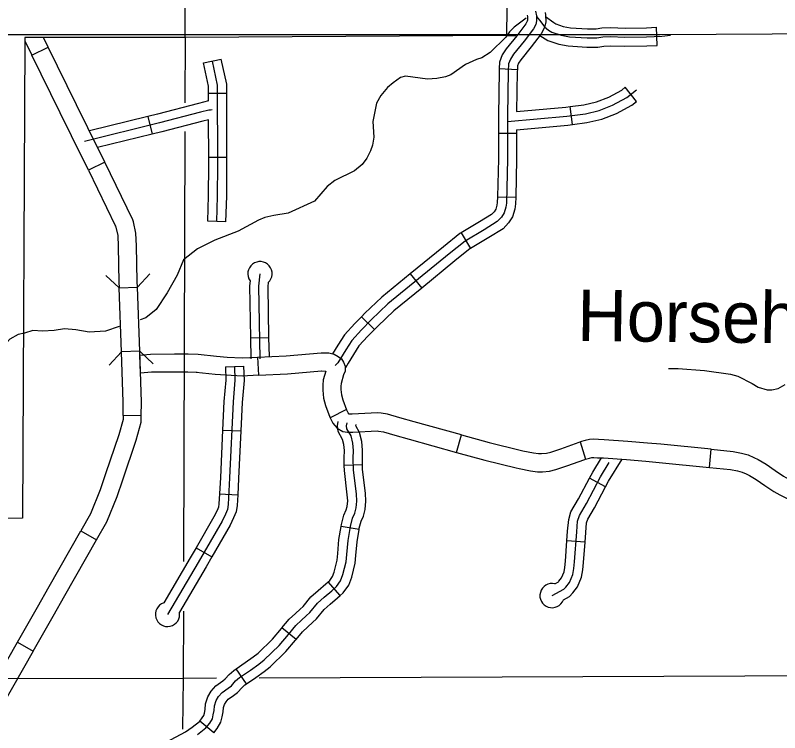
# Model space of a CAD drawing. Extents: x 1374139 to 1377472, y 1168351 to 1170484.
# Drawn here: x 1375895 to 1376021, y 1168867.4 to 1168985.7 of the extents above; entities that cross this region are included whole.
import ezdxf

# ---------------------------------------------------------------- set-up
doc = ezdxf.new("R2010")
doc.units = 0
doc.layers.add('Default', color=7, linetype='Continuous')

msp = doc.modelspace()

# ---------------------------------------------------------------- linework, layer by layer
at = {"layer": 'Default'}
for p, q in [((1375922.99, 1168982), (1375923.67, 1169140.31)), ((1376000.81, 1168980.71), (1376000.68, 1168983.71)), ((1375543.6, 1168982.49), (1376001.26, 1168982.5)), ((1375897.74, 1168979.08), (1375900.43, 1168980.41)), ((1375974.76, 1168976.9), (1375977.75, 1168976.75)), ((1375997.38, 1168971.45), (1375995.53, 1168973.81)), ((1375929.85, 1168972.78), (1375926.85, 1168972.77)), ((1375986.84, 1168967.66), (1375986.43, 1168970.63)), ((1375916.86, 1168969.01), (1375917.58, 1168966.09)), ((1375974.62, 1168966.26), (1375977.62, 1168966.26)), ((1375929.89, 1168962.22), (1375926.89, 1168962.21)), ((1375909.74, 1168961.45), (1375907.05, 1168960.13)), ((1375974.47, 1168955.74), (1375977.47, 1168955.67)), ((1375929.72, 1168951.61), (1375926.72, 1168951.71)), ((1375911.53, 1168950.93), (1375911.53, 1168950.96)), ((1375968.48, 1168949.8), (1375970.01, 1168947.22)), ((1375960.09, 1168943.03), (1375961.99, 1168940.71)), ((1375912.12, 1168940.72), (1375915.12, 1168940.83)), ((1375952.04, 1168935.96), (1375954.18, 1168933.86)), ((1375933.76, 1168932.5), (1375936.76, 1168932.55)), ((1375915.64, 1168926.65), (1375915.53, 1168929.65)), ((1375934.93, 1168929.32), (1375935.07, 1168926.32)), ((1375929.63, 1168927.71), (1375932.63, 1168927.82)), ((1375949.57, 1168920.67), (1375946.9, 1168919.3)), ((1375949.57, 1168920.67), (1375949.57, 1168920.67)), ((1375915.77, 1168919.64), (1375912.78, 1168919.69)), ((1375929.17, 1168917.29), (1375932.17, 1168917.15)), ((1375967.73, 1168913.61), (1375968.53, 1168916.51)), ((1375988.11, 1168915.35), (1375988.99, 1168912.48)), ((1375999.17, 1168915.14), (1375999.17, 1168915.14)), ((1376009.4, 1168911.13), (1376009.7, 1168914.12)), ((1375952.23, 1168911.53), (1375949.23, 1168911.46)), ((1375992.29, 1168907.95), (1375989.64, 1168909.35)), ((1375928.66, 1168906.76), (1375931.66, 1168906.59)), ((1375951.66, 1168900.89), (1375948.69, 1168901.37)), ((1375905.79, 1168900.66), (1375908.4, 1168899.18)), ((1375988.9, 1168898.81), (1375985.9, 1168899.03)), ((1375924.8, 1168897.87), (1375927.4, 1168896.37)), ((1375948.54, 1168890.01), (1375946.57, 1168892.27)), ((1375941.27, 1168882.74), (1375938.95, 1168884.65)), ((1375895.35, 1168882.31), (1375897.96, 1168880.82)), ((1375933.12, 1168875.46), (1375931.43, 1168877.94)), ((1375927.7, 1168867.38), (1375925.4, 1168869.31))]:
    msp.add_line(p, q, dxfattribs=at)
for points in [[(1375976.05, 1168991.37), (1375975.98, 1168982.34), (1375922.99, 1168982), (1375899.65, 1168982)], [(1375980.76, 1168986.36), (1375980.88, 1168985.62), (1375980.91, 1168984.75), (1375980.79, 1168984.19), (1375980.4, 1168983.44), (1375978.86, 1168981.39), (1375977.1, 1168979.25), (1375976.6, 1168978.47), (1375976.3, 1168977.67), (1375976.24, 1168976.48), (1375976.12, 1168969.08), (1375976.12, 1168962), (1375975.94, 1168954.69), (1375975.85, 1168954.04), (1375975.55, 1168953.09), (1375975.11, 1168952.37), (1375974.42, 1168951.66), (1375972.28, 1168950.32), (1375969.13, 1168948.44), (1375966.51, 1168946.36), (1375956.42, 1168938.08), (1375953.68, 1168935.49), (1375952.04, 1168933.82), (1375950.44, 1168932.07), (1375949.46, 1168930.52), (1375948.59, 1168929.09), (1375948.18, 1168928.4), (1375947.88, 1168928.11), (1375947.7, 1168927.91)], [(1375979.35, 1168985.68), (1375979.39, 1168985.47), (1375979.41, 1168984.88), (1375979.37, 1168984.7), (1375979.13, 1168984.25), (1375977.68, 1168982.32), (1375975.89, 1168980.13), (1375975.25, 1168979.15), (1375974.81, 1168977.97), (1375974.76, 1168976.9)], [(1375982.31, 1168986.16), (1375982.38, 1168985.76), (1375982.42, 1168984.62), (1375982.22, 1168983.68), (1375981.68, 1168982.64), (1375980.04, 1168980.46), (1375978.31, 1168978.36), (1375977.94, 1168977.79), (1375977.78, 1168977.36), (1375977.75, 1168976.75)], [(1375979.21, 1168985.2), (1375977.21, 1168983.73), (1375976.45, 1168982.93), (1375975.83, 1168982.05), (1375973.29, 1168979.52), (1375971.9, 1168978.64), (1375971, 1168978.4), (1375969.22, 1168977.55), (1375966.78, 1168975.88), (1375965.89, 1168975.52), (1375964.48, 1168975.27), (1375962.94, 1168975.17), (1375959.33, 1168975.64), (1375958.51, 1168975.44), (1375957.28, 1168974.57), (1375956.36, 1168973.78), (1375955.27, 1168972.45), (1375954.52, 1168971.21), (1375953.92, 1168968.16), (1375954.1, 1168965.6), (1375953.87, 1168964.29), (1375953.54, 1168963.32), (1375952.93, 1168962.12), (1375952.17, 1168961.06), (1375950.92, 1168960.06), (1375947.64, 1168958.42), (1375946.38, 1168957.44), (1375944.34, 1168955.04), (1375939.99, 1168953.03), (1375937.6, 1168952.67), (1375936.15, 1168952.35), (1375935.1, 1168951.91), (1375931.75, 1168950.08), (1375927.9, 1168948.6), (1375925.04, 1168947.16), (1375922.72, 1168945.38), (1375921.7, 1168942.85), (1375920.05, 1168939.9), (1375918.2, 1168937.16), (1375916.51, 1168935.78), (1375915.57, 1168935.47)], [(1375980.89, 1168985.48), (1375981.59, 1168984.63), (1375982.2, 1168983.77), (1375982.89, 1168983.24), (1375983.42, 1168982.91), (1375984.94, 1168982.39), (1375986.32, 1168982.14), (1375989.23, 1168981.94), (1375990.86, 1168981.94), (1375991.83, 1168982.11), (1375993.1, 1168982.16), (1375995.48, 1168982.08), (1375999.05, 1168982.14), (1376001.56, 1168982.25), (1376002.97, 1168982.41)], [(1375982.39, 1168985.51), (1375983.75, 1168984.48), (1375984.07, 1168984.27), (1375985.32, 1168983.84), (1375986.5, 1168983.63), (1375989.28, 1168983.44), (1375990.21, 1168983.44)], [(1375990.21, 1168983.44), (1375990.73, 1168983.44), (1375991.67, 1168983.6), (1375993.09, 1168983.66), (1375995.49, 1168983.58), (1375999, 1168983.64), (1376000.68, 1168983.71)], [(1375896.58, 1168982), (1375896.57, 1168981.45), (1375897.74, 1168979.08)], [(1375900.43, 1168980.41), (1375899.65, 1168982), (1375896.58, 1168982)], [(1375922.99, 1168982), (1375922.96, 1168971.24)], [(1375975.98, 1168982.34), (1375977.48, 1168982.35)], [(1375981.47, 1168982.37), (1375982.76, 1168981.55), (1375984.56, 1168980.93), (1375986.14, 1168980.64), (1375989.18, 1168980.44), (1375990.21, 1168980.44)], [(1376001.26, 1168982.5), (1376028.96, 1168982.68)], [(1375896.57, 1168981.45), (1375896.18, 1168902.74), (1375843.04, 1168902.71), (1375842.8, 1168876.27), (1375842.34, 1168824.54)], [(1375990.21, 1168980.44), (1375990.99, 1168980.44), (1375991.99, 1168980.61), (1375993.11, 1168980.66), (1375995.46, 1168980.58), (1375999.09, 1168980.64), (1376000.81, 1168980.71)], [(1375905.1, 1168970.94), (1375900.43, 1168980.41)], [(1375902.41, 1168969.61), (1375897.74, 1168979.08)], [(1375926.85, 1168972.77), (1375926.85, 1168974), (1375926.03, 1168977.83), (1375928.96, 1168978.46)], [(1375928.22, 1168951.66), (1375928.35, 1168955.86), (1375928.39, 1168961), (1375928.35, 1168974.16), (1375927.49, 1168978.14)], [(1375929.85, 1168972.78), (1375929.85, 1168974.33), (1375928.96, 1168978.46)], [(1375974.76, 1168976.9), (1375974.74, 1168976.53), (1375974.62, 1168969.1), (1375974.62, 1168966.26)], [(1375977.75, 1168976.75), (1375977.74, 1168976.43), (1375977.63, 1168969.83)], [(1375976.12, 1168968.19), (1375985.89, 1168969.05), (1375988.95, 1168969.46), (1375991.25, 1168969.98), (1375993.43, 1168970.84), (1375995.78, 1168972.1), (1375997.39, 1168973.37)], [(1375986.43, 1168970.63), (1375988.69, 1168970.94), (1375990.81, 1168971.42), (1375992.8, 1168972.2), (1375994.96, 1168973.36), (1375995.53, 1168973.81)], [(1375926.86, 1168971.55), (1375926.85, 1168972.77)], [(1375929.89, 1168962.22), (1375929.85, 1168972.78)], [(1375909.74, 1168961.45), (1375906.97, 1168967.13), (1375905.1, 1168970.94)], [(1375926.86, 1168971.55), (1375925.19, 1168971.15), (1375918.43, 1168969.39), (1375916.86, 1168969.01)], [(1375977.63, 1168969.83), (1375985.72, 1168970.54), (1375986.43, 1168970.63)], [(1375986.84, 1168967.66), (1375989.22, 1168967.99), (1375991.69, 1168968.54), (1375994.06, 1168969.48), (1375996.61, 1168970.84), (1375997.38, 1168971.45)], [(1375907.05, 1168960.13), (1375904.28, 1168965.81), (1375902.41, 1168969.61)], [(1375927.46, 1168970.07), (1375927.19, 1168970.05), (1375926.92, 1168970.03), (1375925.55, 1168969.7), (1375918.79, 1168967.94), (1375906.4, 1168964.89)], [(1375916.86, 1168969.01), (1375907.21, 1168966.63)], [(1375926.87, 1168968.47), (1375925.91, 1168968.24), (1375919.16, 1168966.49), (1375917.58, 1168966.09)], [(1375926.89, 1168962.21), (1375926.87, 1168968.47)], [(1375977.62, 1168966.81), (1375977.62, 1168961.98), (1375977.47, 1168955.67)], [(1375977.62, 1168966.81), (1375986.05, 1168967.55), (1375986.84, 1168967.66)], [(1375917.58, 1168966.09), (1375908.56, 1168963.88)], [(1375922.94, 1168966.54), (1375922.72, 1168895.64)], [(1375974.62, 1168966.26), (1375974.62, 1168962.02), (1375974.47, 1168955.74)], [(1375926.72, 1168951.71), (1375926.85, 1168955.89), (1375926.89, 1168961.01), (1375926.89, 1168962.21)], [(1375929.72, 1168951.61), (1375929.85, 1168955.83), (1375929.89, 1168961), (1375929.89, 1168962.22)], [(1375914.46, 1168951.61), (1375914.39, 1168951.93), (1375909.74, 1168961.45)], [(1375907.05, 1168960.13), (1375911.53, 1168950.93)], [(1375974.47, 1168955.74), (1375974.44, 1168954.81), (1375974.38, 1168954.37), (1375974.18, 1168953.72), (1375973.92, 1168953.3), (1375973.47, 1168952.83), (1375971.5, 1168951.6), (1375968.48, 1168949.8)], [(1375977.47, 1168955.67), (1375977.44, 1168954.57), (1375977.32, 1168953.71), (1375976.93, 1168952.46), (1375976.3, 1168951.45), (1375975.38, 1168950.48), (1375973.06, 1168949.04), (1375970.01, 1168947.22)], [(1375915.12, 1168940.83), (1375915.08, 1168941.77), (1375914.98, 1168947.68), (1375914.87, 1168949.76), (1375914.46, 1168951.61)], [(1375911.53, 1168950.96), (1375911.88, 1168949.35), (1375911.98, 1168947.57), (1375912.08, 1168941.69), (1375912.12, 1168940.72)], [(1375968.48, 1168949.8), (1375968.27, 1168949.68), (1375965.56, 1168947.52), (1375960.09, 1168943.03)], [(1375970.01, 1168947.22), (1375969.98, 1168947.2), (1375967.45, 1168945.19), (1375961.99, 1168940.71)], [(1375912.12, 1168940.72), (1375909.92, 1168942.76)], [(1375917.16, 1168943.03), (1375915.12, 1168940.83)], [(1375935.33, 1168943.07), (1375935.11, 1168941.02), (1375935.32, 1168929.03)], [(1375960.09, 1168943.03), (1375955.43, 1168939.21), (1375952.63, 1168936.56), (1375952.04, 1168935.96)], [(1375933.7, 1168941.91), (1375933.61, 1168941.08), (1375933.76, 1168932.5)], [(1375936.68, 1168941.6), (1375936.62, 1168940.95), (1375936.76, 1168932.55)], [(1375915.51, 1168930.28), (1375912.51, 1168930.17), (1375912.12, 1168940.72)], [(1375915.51, 1168930.28), (1375915.12, 1168940.83)], [(1375961.99, 1168940.71), (1375957.41, 1168936.95), (1375954.73, 1168934.42), (1375954.18, 1168933.86)], [(1375952.04, 1168935.96), (1375950.96, 1168934.85), (1375949.24, 1168932.98), (1375948.18, 1168931.31), (1375947.3, 1168929.85)], [(1375912.11, 1168934.34), (1375909.89, 1168933.61), (1375907.19, 1168933.45), (1375904.97, 1168933.81), (1375903.09, 1168933.97), (1375901.43, 1168933.68), (1375899.49, 1168933.57), (1375897.89, 1168933.69), (1375896.52, 1168933.26), (1375895.48, 1168933.05)], [(1375895.48, 1168933.05), (1375894.12, 1168932.25), (1375893.59, 1168931.74), (1375891.91, 1168930.4), (1375890.02, 1168928.29), (1375888.59, 1168925.85), (1375887.34, 1168923.35), (1375886.92, 1168922.52), (1375886.63, 1168918.99)], [(1375954.18, 1168933.86), (1375953.13, 1168932.79), (1375951.63, 1168931.15), (1375950.73, 1168929.73), (1375949.87, 1168928.31), (1375949.43, 1168927.57)], [(1375933.76, 1168932.5), (1375933.82, 1168929.01)], [(1375936.76, 1168932.55), (1375936.82, 1168929.41)], [(1375910.47, 1168927.97), (1375912.51, 1168930.17)], [(1375912.78, 1168919.69), (1375912.81, 1168921.88), (1375912.51, 1168930.17)], [(1375915.51, 1168930.28), (1375917.7, 1168928.23)], [(1375915.77, 1168919.64), (1375915.81, 1168921.91), (1375915.51, 1168930.28)], [(1375915.53, 1168929.65), (1375917.31, 1168929.81), (1375921.26, 1168929.85), (1375923.52, 1168929.86), (1375925.13, 1168929.78)], [(1375925.13, 1168929.78), (1375928.19, 1168929.46), (1375929.91, 1168929.32), (1375932.41, 1168929.2), (1375934.93, 1168929.32)], [(1375934.93, 1168929.32), (1375939.66, 1168929.55), (1375945.39, 1168930.03), (1375945.57, 1168930.03)], [(1375945.57, 1168930.03), (1375946.68, 1168930), (1375947.54, 1168929.79), (1375948.23, 1168929.44), (1375948.76, 1168929.01), (1375949.12, 1168928.51), (1375949.35, 1168927.8), (1375949.35, 1168926.98), (1375949.12, 1168926.38), (1375948.71, 1168924.98), (1375948.67, 1168924.55), (1375948.67, 1168924), (1375948.76, 1168923.11), (1375948.99, 1168922.26), (1375949.6, 1168920.61), (1375949.57, 1168920.67)], [(1375931.13, 1168927.76), (1375931.21, 1168925.5), (1375930.89, 1168921.92), (1375930.31, 1168909.39), (1375930.06, 1168905.01), (1375929.96, 1168904.19), (1375929.63, 1168903.43), (1375929.08, 1168902.28), (1375925.14, 1168895.47), (1375920.09, 1168886.89)], [(1375929.63, 1168927.71), (1375929.71, 1168925.54), (1375929.39, 1168922.02), (1375929.17, 1168917.29)], [(1375932.63, 1168927.82), (1375932.72, 1168925.46), (1375932.38, 1168921.82), (1375932.17, 1168917.15)], [(1375924.98, 1168926.78), (1375923.45, 1168926.86), (1375921.28, 1168926.85), (1375917.46, 1168926.81), (1375915.64, 1168926.65)], [(1375935.07, 1168926.32), (1375932.41, 1168926.2), (1375929.72, 1168926.33), (1375927.92, 1168926.47), (1375924.81, 1168926.8)], [(1375935.07, 1168926.32), (1375939.86, 1168926.56), (1375945.49, 1168927.03), (1375945.5, 1168927.03)], [(1375945.5, 1168927.03), (1375946.18, 1168927.01), (1375945.75, 1168925.56), (1375945.67, 1168924.71), (1375945.67, 1168923.84), (1375945.8, 1168922.56), (1375946.14, 1168921.33), (1375946.85, 1168919.39), (1375946.9, 1168919.3)], [(1376002.64, 1168927.44), (1376004.22, 1168927.44), (1376008.57, 1168927.09), (1376012.86, 1168926.49), (1376014.05, 1168926.16), (1376016.46, 1168924.99), (1376017.43, 1168924.35), (1376018.91, 1168923.91), (1376019.67, 1168923.91), (1376020.7, 1168924.15), (1376021.86, 1168924.81)], [(1375958.36, 1168919.33), (1375956.37, 1168919.89), (1375955.31, 1168920.09), (1375954.71, 1168920.15), (1375950.54, 1168919.93), (1375950.02, 1168919.93), (1375949.86, 1168920.12), (1375949.57, 1168920.67)], [(1375912.78, 1168919.69), (1375912.76, 1168919.04), (1375912.05, 1168916.49), (1375909.89, 1168910.05)], [(1375912.73, 1168909.09), (1375914.91, 1168915.6), (1375915.76, 1168918.61), (1375915.77, 1168919.64)], [(1375946.9, 1168919.3), (1375947.35, 1168918.42), (1375948.07, 1168917.6), (1375948.96, 1168917.06), (1375949.77, 1168916.93), (1375950.62, 1168916.93), (1375954.63, 1168917.14), (1375954.87, 1168917.12), (1375955.68, 1168916.97), (1375957.55, 1168916.44)], [(1375968.53, 1168916.51), (1375960.74, 1168918.66), (1375958.36, 1168919.33)], [(1375925.05, 1168867.09), (1375926.39, 1168868.16), (1375927.05, 1168868.94), (1375927.48, 1168869.68), (1375927.63, 1168870.31), (1375927.76, 1168871.02), (1375927.84, 1168871.83), (1375928.09, 1168872.67), (1375928.52, 1168873.35), (1375929.08, 1168874.01), (1375930.07, 1168874.74), (1375930.62, 1168875.12), (1375931.31, 1168875.91), (1375931.94, 1168876.47), (1375933.76, 1168877.71), (1375935.13, 1168878.67), (1375936.02, 1168879.38), (1375938.5, 1168881.79), (1375940.02, 1168883.59), (1375941.23, 1168885.06), (1375942.19, 1168885.95), (1375942.95, 1168886.65), (1375943.53, 1168887.19), (1375944.8, 1168888.73), (1375945.89, 1168889.72), (1375947.15, 1168890.79), (1375947.94, 1168891.47), (1375948.62, 1168892.41), (1375949, 1168893.45), (1375949.51, 1168895.57), (1375949.64, 1168896.77), (1375949.84, 1168899.07), (1375950.22, 1168901.4), (1375950.57, 1168902.77), (1375950.95, 1168903.61), (1375951.18, 1168904.45), (1375951.28, 1168905.59), (1375951.21, 1168906.75), (1375950.75, 1168910.7), (1375950.7, 1168912.68), (1375950.75, 1168913.94), (1375950.65, 1168915.13), (1375950.35, 1168916.32), (1375949.66, 1168917.51), (1375949.61, 1168917.97), (1375949.69, 1168918.46)], [(1375949.23, 1168911.46), (1375949.2, 1168912.69), (1375949.25, 1168913.91), (1375949.17, 1168914.88), (1375948.94, 1168915.75), (1375948.21, 1168917.04), (1375948.1, 1168918.01), (1375948.21, 1168918.71)], [(1375952.23, 1168911.53), (1375952.2, 1168912.67), (1375952.25, 1168913.97), (1375952.13, 1168915.38), (1375951.75, 1168916.89), (1375951.13, 1168917.97), (1375951.17, 1168918.21)], [(1375929.17, 1168917.29), (1375928.81, 1168909.47), (1375928.66, 1168906.76)], [(1375932.17, 1168917.15), (1375931.81, 1168909.31), (1375931.66, 1168906.59)], [(1375957.55, 1168916.44), (1375959.94, 1168915.77), (1375967.73, 1168913.61)], [(1375968.53, 1168916.51), (1375973.12, 1168915.23), (1375978.21, 1168913.98), (1375978.66, 1168913.89)], [(1375978.66, 1168913.89), (1375980.4, 1168913.52), (1375981.24, 1168913.42), (1375981.73, 1168913.42), (1375982.57, 1168913.5), (1375983.25, 1168913.65), (1375984.91, 1168914.2), (1375987.94, 1168915.29), (1375988.11, 1168915.35)], [(1375999.17, 1168915.14), (1375995.95, 1168915.41), (1375992.07, 1168915.7), (1375991.09, 1168915.72), (1375990.36, 1168915.77), (1375989.65, 1168915.74), (1375988.91, 1168915.59), (1375988.11, 1168915.35)], [(1376009.7, 1168914.12), (1376001.39, 1168914.94), (1375999.17, 1168915.14)], [(1376009.7, 1168914.12), (1376013.3, 1168913.76), (1376014.68, 1168913.49), (1376015.79, 1168913.18), (1376016.71, 1168912.79), (1376017.44, 1168912.41), (1376018.72, 1168911.65), (1376020.22, 1168910.63)], [(1375967.73, 1168913.61), (1375972.36, 1168912.33), (1375977.54, 1168911.06), (1375978.04, 1168910.95)], [(1375988.99, 1168912.48), (1375989.65, 1168912.68), (1375990.01, 1168912.75), (1375990.33, 1168912.77), (1375990.96, 1168912.73), (1375991.93, 1168912.7), (1375995.71, 1168912.42), (1375998.91, 1168912.15)], [(1375989.64, 1168909.35), (1375990.16, 1168910.34), (1375991.63, 1168912.73)], [(1375948.69, 1168901.37), (1375948.75, 1168901.71), (1375949.15, 1168903.27), (1375949.54, 1168904.12), (1375949.7, 1168904.71), (1375949.78, 1168905.6), (1375949.71, 1168906.62), (1375949.25, 1168910.6), (1375949.23, 1168911.46)], [(1375951.66, 1168900.89), (1375951.69, 1168901.1), (1375951.99, 1168902.27), (1375952.37, 1168903.1), (1375952.66, 1168904.18), (1375952.79, 1168905.57), (1375952.7, 1168906.89), (1375952.25, 1168910.81), (1375952.23, 1168911.53)], [(1375978.04, 1168910.95), (1375979.92, 1168910.55), (1375981.07, 1168910.42), (1375981.86, 1168910.42), (1375983.05, 1168910.53), (1375984.06, 1168910.77), (1375985.89, 1168911.37), (1375988.89, 1168912.45), (1375988.99, 1168912.48)], [(1375983.46, 1168889.99), (1375985.43, 1168891.05), (1375985.76, 1168891.4), (1375986.33, 1168892.17), (1375986.88, 1168893.48), (1375987.07, 1168894.44), (1375987.15, 1168895.54), (1375987.52, 1168900.51), (1375987.68, 1168902.27), (1375987.97, 1168903.2), (1375989.15, 1168905.2), (1375991.47, 1168909.6), (1375992.89, 1168911.92)], [(1375992.29, 1168907.95), (1375992.77, 1168908.86), (1375995, 1168912.47)], [(1375998.91, 1168912.15), (1376001.12, 1168911.96), (1376009.4, 1168911.13)], [(1375909.89, 1168910.05), (1375909, 1168907.41), (1375907.39, 1168903.48), (1375905.79, 1168900.66)], [(1376009.4, 1168911.13), (1376012.86, 1168910.79), (1376014, 1168910.57), (1376014.79, 1168910.35), (1376015.43, 1168910.08), (1376015.98, 1168909.79), (1376017.11, 1168909.12), (1376018.53, 1168908.15)], [(1376020.22, 1168910.63), (1376021.61, 1168909.68), (1376022.37, 1168909.25), (1376023.53, 1168908.7), (1376024.47, 1168908.41), (1376025.63, 1168908.21), (1376027.08, 1168908), (1376029.37, 1168907.85)], [(1375908.4, 1168899.18), (1375910.1, 1168902.16), (1375911.82, 1168906.36), (1375912.73, 1168909.09)], [(1375985.9, 1168899.03), (1375986.02, 1168900.64), (1375986.2, 1168902.56), (1375986.58, 1168903.81), (1375987.84, 1168905.93), (1375989.64, 1168909.35)], [(1375988.9, 1168898.81), (1375989.01, 1168900.39), (1375989.16, 1168901.97), (1375989.35, 1168902.59), (1375990.46, 1168904.47), (1375992.29, 1168907.95)], [(1376018.53, 1168908.15), (1376020.02, 1168907.13), (1376020.99, 1168906.59), (1376022.44, 1168905.9), (1376023.76, 1168905.49), (1376025.16, 1168905.24), (1376026.77, 1168905.01), (1376029.18, 1168904.86)], [(1375928.66, 1168906.76), (1375928.57, 1168905.15), (1375928.5, 1168904.59), (1375928.26, 1168904.04), (1375927.75, 1168902.98), (1375924.8, 1168897.87)], [(1375931.66, 1168906.59), (1375931.56, 1168904.87), (1375931.42, 1168903.79), (1375930.99, 1168902.81), (1375930.41, 1168901.58), (1375927.4, 1168896.37)], [(1375946.57, 1168892.27), (1375946.83, 1168892.49), (1375947.29, 1168893.12), (1375947.56, 1168893.88), (1375948.03, 1168895.83), (1375948.14, 1168896.91), (1375948.35, 1168899.26), (1375948.69, 1168901.37)], [(1375900.58, 1168891.47), (1375905.79, 1168900.66)], [(1375948.54, 1168890.01), (1375949.05, 1168890.45), (1375949.96, 1168891.69), (1375950.44, 1168893.01), (1375950.99, 1168895.32), (1375951.13, 1168896.62), (1375951.33, 1168898.88), (1375951.66, 1168900.89)], [(1375903.19, 1168889.99), (1375908.4, 1168899.18)], [(1375983.92, 1168891.94), (1375984.51, 1168892.26), (1375984.6, 1168892.36), (1375985.01, 1168892.92), (1375985.44, 1168893.92), (1375985.58, 1168894.65), (1375985.66, 1168895.65), (1375985.9, 1168899.03)], [(1375985.34, 1168889.3), (1375986.36, 1168889.85), (1375986.91, 1168890.44), (1375987.64, 1168891.43), (1375988.32, 1168893.03), (1375988.56, 1168894.24), (1375988.65, 1168895.43), (1375988.9, 1168898.81)], [(1375924.8, 1168897.87), (1375923.85, 1168896.22), (1375919.47, 1168888.79)], [(1375927.4, 1168896.37), (1375926.44, 1168894.71), (1375922.05, 1168887.27)], [(1375895.35, 1168882.31), (1375898.67, 1168888.1), (1375900.58, 1168891.47)], [(1375938.95, 1168884.65), (1375940.14, 1168886.09), (1375941.17, 1168887.05), (1375941.93, 1168887.76), (1375942.44, 1168888.22), (1375943.71, 1168889.77), (1375944.9, 1168890.85), (1375946.18, 1168891.92), (1375946.57, 1168892.27)], [(1375897.96, 1168880.82), (1375901.27, 1168886.61), (1375903.19, 1168889.99)], [(1375941.27, 1168882.74), (1375942.32, 1168884.03), (1375943.21, 1168884.85), (1375943.97, 1168885.55), (1375944.62, 1168886.15), (1375945.89, 1168887.7), (1375946.88, 1168888.59), (1375948.13, 1168889.65), (1375948.54, 1168890.01)], [(1375922.7, 1168887.41), (1375922.66, 1168876.34)], [(1375931.43, 1168877.94), (1375932.91, 1168878.94), (1375934.23, 1168879.87), (1375935.02, 1168880.51), (1375937.4, 1168882.81), (1375938.87, 1168884.55), (1375938.95, 1168884.65)], [(1375890.11, 1168873.14), (1375895.35, 1168882.31)], [(1375933.12, 1168875.46), (1375934.62, 1168876.47), (1375936.03, 1168877.47), (1375937.01, 1168878.25), (1375939.6, 1168880.76), (1375941.17, 1168882.63), (1375941.27, 1168882.74)], [(1375897.96, 1168880.82), (1375892.71, 1168871.65)], [(1375925.4, 1168869.31), (1375925.82, 1168869.81), (1375926.08, 1168870.24), (1375926.17, 1168870.62), (1375926.27, 1168871.22), (1375926.36, 1168872.12), (1375926.71, 1168873.29), (1375927.31, 1168874.24), (1375928.04, 1168875.11), (1375929.19, 1168875.96), (1375929.62, 1168876.25), (1375930.24, 1168876.97), (1375931.02, 1168877.65), (1375931.43, 1168877.94)], [(1375922.66, 1168876.34), (1375842.8, 1168876.27)], [(1375922.66, 1168876.34), (1375922.56, 1168867.94)], [(1375928.14, 1168876.36), (1375922.66, 1168876.34)], [(1376028.6, 1168876.77), (1375935.19, 1168876.39)], [(1375927.7, 1168867.38), (1375928.28, 1168868.07), (1375928.89, 1168869.11), (1375929.1, 1168870), (1375929.25, 1168870.82), (1375929.32, 1168871.54), (1375929.47, 1168872.04), (1375929.73, 1168872.46), (1375930.11, 1168872.91), (1375930.94, 1168873.52), (1375931.63, 1168873.99), (1375932.37, 1168874.85), (1375932.86, 1168875.28), (1375933.12, 1168875.46)], [(1375916.8, 1168864.01), (1375918.23, 1168864.96), (1375923.03, 1168867.54), (1375924.16, 1168868.3), (1375925.34, 1168869.24), (1375925.4, 1168869.31)]]:
    msp.add_lwpolyline(points, dxfattribs=at)
for centre, start, end in [((1375935.33, 1168943.07), 312.6463, 215.4655), ((1375983.46, 1168889.99), 76.8199, 339.6393), ((1375920.09, 1168886.89), 108.0574, 10.8757)]:
    msp.add_arc(centre, 2, start, end, dxfattribs=at)

# ---------------------------------------------------------------- texts
msp.add_text('Horsehead', height=8.448, rotation=359.294, dxfattribs=at).set_placement((1375987.58, 1168932.01))

doc.saveas('drawing.dxf')
